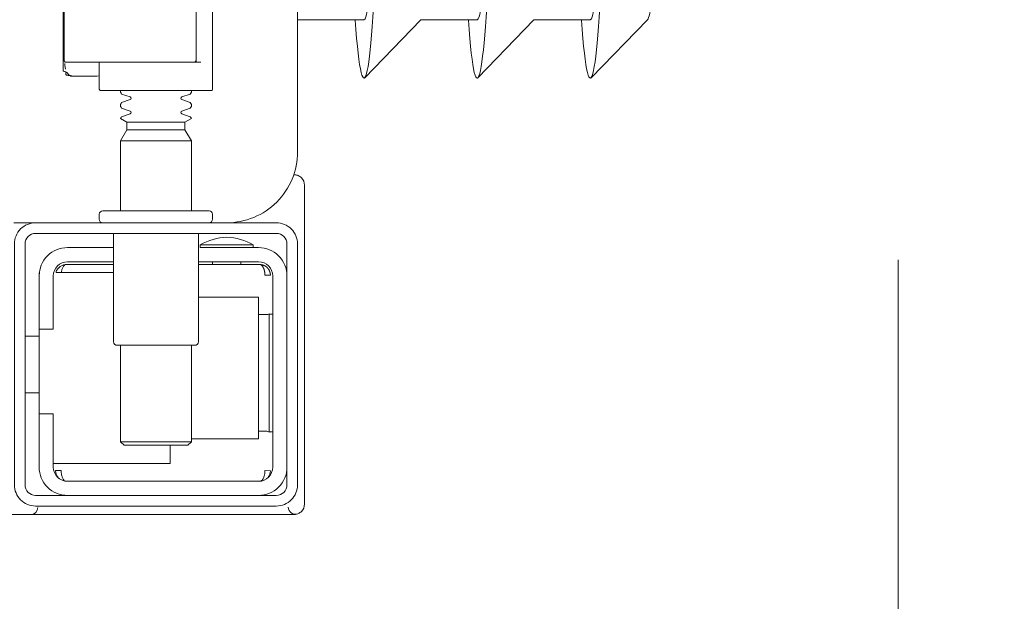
# Model space of a CAD drawing. Header units: millimetres. Extents: x 23192 to 177760, y -399809 to -79279.
# Tile 624 of 656: x 74715.01 to 74728.92, y -197752.71 to -197744.5. Entities that reach past the tile are written whole.
import ezdxf

# ---------------------------------------------------------------- set-up
doc = ezdxf.new("R2010")
doc.units = ezdxf.units.MM
doc.linetypes.add('CARKOVANA', pattern=[7.5, 5, -2.5])
doc.linetypes.add('HIDDEN2', pattern=[4.7625, 3.175, -1.5875])
doc.layers.get('0').update_dxf_attribs({"lineweight": 0})
doc.layers.add('!! 1_Wyburzenia', color=252, linetype='CARKOVANA', lineweight=13, true_color=0x696969)
doc.layers.add('!!_@ wypos sanit nd', color=7, linetype='Continuous', lineweight=0, plot=False)
doc.styles.add('SIMPLEX', font='simplex.shx', dxfattribs={"width": 0.77})
doc.dimstyles.new('OL PB 200', dxfattribs={"dimscale": 4, "dimtxt": 5, "dimasz": 0.2, "dimexe": 10, "dimexo": 10, "dimgap": 1, "dimtad": 1, "dimdec": 1, "dimrnd": 0.5, "dimzin": 9, "dimdsep": 46, "dimtxsty": 'SIMPLEX', "dimblk": 'thick_MSz', "dimcen": 0.1, "dimdle": 8, "dimse1": 1, "dimse2": 1, "dimclrd": 256, "dimclre": 256, "dimclrt": 3, "dimadec": 1, "dimazin": 2, "dimtfac": 1, "dimtdec": 1, "dimtix": 1, "dimtofl": 0, "dimtmove": 2, "dimatfit": 3, "dimldrblk": 'thick_MSz', "dimfxl": 10, "dimfxlon": 1, "dimtolj": 1, "dimlwd": -1, "dimlwe": -1, "dimarcsym": 0})

# ---------------------------------------------------------------- blocks, each defined once
blk = doc.blocks.new('A$C4ebe9e89')
for points in [[(-0.15993, 0.04968), (-0.17248, 0.04968, 0.405519), (-0.172, 0.05018), (-0.172, 0.05088, 0.414214), (-0.1725, 0.05138), (-0.1875, 0.05138, 0.414214), (-0.188, 0.05088), (-0.188, 0.05018, 0.405519), (-0.18751, 0.04968), (-0.19, 0.04968, -0.414214), (-0.2, 0.05968), (-0.2, 0.13968, -0.266001), (-0.19506, 0.1483)], [(-0.188, 0.14483), (-0.188, 0.06856, 0.414214), (-0.1878, 0.06836), (-0.17545, 0.06836), (-0.1722, 0.06836, 0.414214), (-0.172, 0.06856), (-0.172, 0.07236)], [(-0.1857, 0.08016), (-0.1857, 0.07256), (-0.1857, 0.08016), (-0.18567, 0.08026), (-0.18559, 0.08034), (-0.17695, 0.08036), (-0.16725, 0.08036, -0.414214), (-0.16705, 0.08016), (-0.16705, 0.07256, -0.414214), (-0.16725, 0.07236), (-0.18543, 0.07236), (-0.18553, 0.0724), (-0.18559, 0.07256)], [(-0.185, 0.06836), (-0.185, 0.06812, -0.050055), (-0.18485, 0.06786), (-0.18364, 0.06745, -0.719897), (-0.18364, 0.06707), (-0.18485, 0.06666, -0.050055), (-0.185, 0.0664), (-0.185, 0.06612, -0.050055), (-0.18485, 0.06586), (-0.18364, 0.06545, -0.719897), (-0.18364, 0.06507), (-0.18485, 0.06466, -0.050055), (-0.185, 0.0644), (-0.1841, 0.06388), (-0.1841, 0.06282), (-0.185, 0.06126), (-0.185, 0.05138)], [(-0.175, 0.06836), (-0.175, 0.06812, 0.050055), (-0.17514, 0.06786), (-0.17636, 0.06745, 0.719897), (-0.17636, 0.06707), (-0.17514, 0.06666, 0.050055), (-0.175, 0.0664), (-0.175, 0.06612, 0.050055), (-0.17514, 0.06586), (-0.17636, 0.06545, 0.719897), (-0.17636, 0.06507), (-0.17514, 0.06466, 0.050055), (-0.175, 0.0644), (-0.1759, 0.06388), (-0.1759, 0.06282), (-0.175, 0.06126), (-0.175, 0.05138)], [(-0.20011, 0.05634, 0.091301), (-0.20055, 0.05604, 0.198909), (-0.20099, 0.05497)], [(-0.19944, 0.0564, 0.170835), (-0.20011, 0.05634)], [(-0.18625, 0.04656, 0.119096), (-0.19, 0.04764, 0.119096), (-0.19375, 0.04656)], [(-0.186, 0.04818), (-0.186, 0.03288, 0.414214), (-0.1855, 0.03238), (-0.1745, 0.03238, 0.414214), (-0.174, 0.03288), (-0.174, 0.04818)], [(-0.1985, 0.04218, -0.414214), (-0.1945, 0.04618), (-0.18625, 0.04618), (-0.18625, 0.04656), (-0.19375, 0.04656), (-0.19375, 0.04618)], [(-0.174, 0.04618), (-0.1675, 0.04618, -0.414214), (-0.1635, 0.04218), (-0.16353, 0.04268)], [(-0.186, 0.04418), (-0.1945, 0.04418, 0.414214), (-0.1965, 0.04218), (-0.1965, 0.01518, 0.414214), (-0.1945, 0.01318), (-0.1675, 0.01318, 0.414214), (-0.1655, 0.01518), (-0.1655, 0.02268), (-0.1635, 0.02268), (-0.1635, 0.04218)], [(-0.1635, 0.03468), (-0.1655, 0.03468), (-0.1655, 0.04218, 0.414214), (-0.1675, 0.04418), (-0.174, 0.04418)], [(-0.1945, 0.02025), (-0.19515, 0.02024), (-0.19542, 0.02024), (-0.1956, 0.02024), (-0.19567, 0.02024, 0.116465), (-0.19589, 0.02018), (-0.19601, 0.02013), (-0.19601, 0.03683), (-0.19589, 0.03678, 0.116465), (-0.19567, 0.03672), (-0.19542, 0.03672), (-0.19515, 0.03672), (-0.1945, 0.03671)], [(-0.1675, 0.01118, 0.414214), (-0.1635, 0.01518), (-0.1635, 0.02268)], [(-0.1985, 0.01518, 0.414214), (-0.1945, 0.01118)], [(-0.20099, 0.00998, 0.198909), (-0.20055, 0.00892, 0.091301), (-0.20011, 0.00862)], [(-0.16237, 0.00849), (-0.16249, 0.00849), (-0.16269, 0.00849), (-0.16294, 0.00849), (-0.16323, 0.00849), (-0.16357, 0.00849), (-0.16393, 0.00849), (-0.16428, 0.00849), (-0.19771, 0.00849), (-0.19841, 0.00849), (-0.19903, 0.00849), (-0.19948, 0.00849), (-0.19961, 0.00849), (-0.19973, 0.00851), (-0.19984, 0.00853), (-0.20003, 0.00859, 0.517033), (-0.1987, 0.00952)], [(-0.1633, 0.00948, 0.412536), (-0.1623, 0.00848), (-0.1125, 0.00848), (-0.11221, 0.00851), (-0.11193, 0.0086), (-0.11168, 0.00873), (-0.11145, 0.00892), (-0.11126, 0.00914), (-0.11112, 0.0094), (-0.11104, 0.00968)]]:
    blk.add_lwpolyline(points, format="xyb")
for points in [[(-0.16687, 0.08148), (-0.16687, 0.07124), (-0.16691, 0.07111), (-0.16701, 0.07103), (-0.16725, 0.07098), (-0.16725, 0.07071), (-0.16728, 0.07061), (-0.16735, 0.07054), (-0.16746, 0.0705), (-0.16762, 0.07049), (-0.16775, 0.07048), (-0.16789, 0.07046), (-0.16797, 0.07039), (-0.16807, 0.07036), (-0.1682, 0.07036), (-0.17167, 0.07036), (-0.172, 0.07041)], [(-0.24944, 0.07835), (-0.24147, 0.07016)], [(-0.24136, 0.07831), (-0.23341, 0.07831), (-0.22548, 0.07016)], [(-0.22538, 0.07831), (-0.21743, 0.07831), (-0.2095, 0.07016)], [(-0.2, 0.07831), (-0.20939, 0.07831)], [(-0.18633, 0.07236), (-0.1855, 0.07236), (-0.18567, 0.07246), (-0.1857, 0.07256)], [(-0.16738, 0.07096), (-0.16772, 0.07051), (-0.16829, 0.07036)], [(-0.16713, 0.07216), (-0.16714, 0.0719), (-0.16723, 0.07137)], [(-0.1841, 0.06388), (-0.1759, 0.06388)], [(-0.1759, 0.06282), (-0.1841, 0.06282)], [(-0.175, 0.06126), (-0.185, 0.06126)], [(-0.20001, 0.05638), (-0.19987, 0.05642), (-0.19976, 0.05645), (-0.19962, 0.05647), (-0.19948, 0.05647)], [(-0.20099, 0.05497), (-0.20099, 0.00998)], [(-0.19478, 0.04378), (-0.186, 0.04378)], [(-0.192, 0.04418), (-0.192, 0.04378)], [(-0.188, 0.04418), (-0.188, 0.04378)], [(-0.16664, 0.04268), (-0.16666, 0.04284), (-0.16669, 0.04295), (-0.16672, 0.04306), (-0.16675, 0.04316), (-0.16679, 0.04326), (-0.16683, 0.04337), (-0.16689, 0.04346), (-0.16694, 0.04355), (-0.16701, 0.04363), (-0.1671, 0.0437), (-0.16718, 0.04375), (-0.16728, 0.04378), (-0.16718, 0.04377), (-0.16708, 0.04376), (-0.16696, 0.04373), (-0.16686, 0.0437), (-0.16677, 0.04367), (-0.16666, 0.04362), (-0.16657, 0.04357), (-0.16646, 0.0435), (-0.16636, 0.04342), (-0.16627, 0.04334), (-0.16618, 0.04324), (-0.1661, 0.04314), (-0.16603, 0.04303), (-0.16597, 0.04292), (-0.16592, 0.0428), (-0.16588, 0.04268), (-0.174, 0.04268)], [(-0.174, 0.04378), (-0.16722, 0.04378)], [(-0.185, 0.01918), (-0.1945, 0.01918), (-0.1945, 0.03918), (-0.186, 0.03918)], [(-0.19591, 0.03679), (-0.19602, 0.03679), (-0.19616, 0.03679), (-0.19632, 0.03679), (-0.1965, 0.03679)], [(-0.1615, 0.03368), (-0.1635, 0.03368)], [(-0.185, 0.03238), (-0.185, 0.01876), (-0.1845, 0.01826), (-0.1755, 0.01826), (-0.175, 0.01876), (-0.175, 0.03238)], [(-0.1615, 0.02568), (-0.1635, 0.02568)], [(-0.1965, 0.02017), (-0.19632, 0.02017), (-0.19616, 0.02017), (-0.19602, 0.02017), (-0.19591, 0.02017)], [(-0.175, 0.01876), (-0.185, 0.01876)], [(-0.182, 0.01826), (-0.182, 0.01568), (-0.1655, 0.01568)], [(-0.16636, 0.01353), (-0.16625, 0.01364), (-0.16618, 0.01371), (-0.16612, 0.01379), (-0.16606, 0.01388), (-0.166, 0.01398), (-0.16596, 0.01407), (-0.16592, 0.01417), (-0.16589, 0.01428), (-0.16586, 0.01438), (-0.16584, 0.01449), (-0.16583, 0.01459), (-0.16583, 0.01469), (-0.16593, 0.01468), (-0.16606, 0.01468), (-0.1663, 0.01468), (-0.1664, 0.01468), (-0.16651, 0.01468), (-0.16661, 0.01468), (-0.16661, 0.01458), (-0.16662, 0.01448), (-0.16663, 0.01438), (-0.16664, 0.01428), (-0.16665, 0.01418), (-0.16667, 0.01407), (-0.1667, 0.01397), (-0.16673, 0.01387), (-0.16676, 0.01377), (-0.1668, 0.01366), (-0.16685, 0.01356), (-0.1669, 0.01347), (-0.16697, 0.01338), (-0.16704, 0.01331), (-0.16712, 0.01325), (-0.16725, 0.01318), (-0.19475, 0.01318), (-0.19493, 0.01328), (-0.19501, 0.01336), (-0.19507, 0.01344), (-0.19513, 0.01353), (-0.19518, 0.01363), (-0.19522, 0.01372), (-0.19526, 0.01383), (-0.19529, 0.01393), (-0.19532, 0.01405), (-0.19534, 0.01415), (-0.19536, 0.01425), (-0.19537, 0.01435), (-0.19538, 0.01446), (-0.19538, 0.01458), (-0.19539, 0.01468), (-0.19617, 0.01467), (-0.19616, 0.01456), (-0.19615, 0.01446), (-0.19613, 0.01435), (-0.1961, 0.01425), (-0.19607, 0.01415), (-0.19603, 0.01405), (-0.19598, 0.01395), (-0.19592, 0.01386), (-0.19586, 0.01377), (-0.19579, 0.01369), (-0.19571, 0.01361), (-0.19563, 0.01353)]]:
    blk.add_lwpolyline(points)
for points in [[(-0.2, 0.01268), (-0.2, 0.04668, -0.414214), (-0.197, 0.04968), (-0.163, 0.04968, -0.414214), (-0.16, 0.04668), (-0.16, 0.01268, -0.414214), (-0.163, 0.00968), (-0.197, 0.00968, -0.414214)], [(-0.1615, 0.04668), (-0.1615, 0.01268, -0.414214), (-0.163, 0.01118), (-0.197, 0.01118, -0.414214), (-0.1985, 0.01268), (-0.1985, 0.04668, -0.414214), (-0.197, 0.04818), (-0.163, 0.04818, -0.414214)]]:
    blk.add_lwpolyline(points, format="xyb", close=True)
blk.add_lwpolyline([(-0.19467, 0.04378), (-0.19466, 0.04378), (-0.19466, 0.04378), (-0.19466, 0.04378), (-0.19466, 0.04378), (-0.19466, 0.04378), (-0.19466, 0.04378), (-0.19466, 0.04378), (-0.19466, 0.04378), (-0.19466, 0.04378), (-0.19466, 0.04378), (-0.19466, 0.04378), (-0.19466, 0.04378), (-0.19466, 0.04378), (-0.19466, 0.04378), (-0.19466, 0.04378), (-0.19466, 0.04378), (-0.19467, 0.04378), (-0.19467, 0.04378), (-0.19467, 0.04378), (-0.19467, 0.04378), (-0.19468, 0.04378), (-0.19468, 0.04378), (-0.19469, 0.04378), (-0.1947, 0.04378), (-0.1947, 0.04378), (-0.19471, 0.04378), (-0.19471, 0.04378), (-0.19471, 0.04378), (-0.19471, 0.04378), (-0.19472, 0.04378), (-0.19472, 0.04378), (-0.19472, 0.04377), (-0.19472, 0.04377), (-0.19473, 0.04377), (-0.19473, 0.04377), (-0.19473, 0.04377), (-0.19473, 0.04377), (-0.19473, 0.04377), (-0.19473, 0.04377), (-0.19474, 0.04377), (-0.19474, 0.04377), (-0.19474, 0.04377), (-0.19474, 0.04377), (-0.19474, 0.04377), (-0.19475, 0.04377), (-0.19475, 0.04377), (-0.19475, 0.04377), (-0.19475, 0.04377), (-0.19476, 0.04377), (-0.19476, 0.04377), (-0.19476, 0.04377), (-0.19477, 0.04376), (-0.19477, 0.04376), (-0.19477, 0.04376), (-0.19478, 0.04376), (-0.19479, 0.04376), (-0.19479, 0.04376), (-0.1948, 0.04375), (-0.19481, 0.04375), (-0.19481, 0.04375), (-0.19482, 0.04374), (-0.19483, 0.04374), (-0.19483, 0.04374), (-0.19484, 0.04373), (-0.19485, 0.04373), (-0.19485, 0.04373), (-0.19486, 0.04372), (-0.19487, 0.04372), (-0.19488, 0.04371), (-0.19488, 0.04371), (-0.19489, 0.0437), (-0.1949, 0.0437), (-0.1949, 0.04369), (-0.19491, 0.04369), (-0.19492, 0.04368), (-0.19493, 0.04368), (-0.19493, 0.04367), (-0.19494, 0.04367), (-0.19495, 0.04366), (-0.19495, 0.04366), (-0.19496, 0.04365), (-0.19497, 0.04364), (-0.19497, 0.04364), (-0.19498, 0.04363), (-0.19499, 0.04362), (-0.19499, 0.04362), (-0.195, 0.04361), (-0.19501, 0.0436), (-0.19501, 0.04359), (-0.19502, 0.04359), (-0.19503, 0.04358), (-0.19503, 0.04357), (-0.19504, 0.04356), (-0.19504, 0.04356), (-0.19505, 0.04355), (-0.19506, 0.04354), (-0.19506, 0.04353), (-0.19507, 0.04352), (-0.19508, 0.04351), (-0.19508, 0.0435), (-0.19509, 0.04349), (-0.19509, 0.04349), (-0.1951, 0.04348), (-0.19511, 0.04347), (-0.19511, 0.04346), (-0.19512, 0.04345), (-0.19512, 0.04344), (-0.19513, 0.04343), (-0.19513, 0.04342), (-0.19514, 0.04341), (-0.19515, 0.0434), (-0.19515, 0.04339), (-0.19516, 0.04338), (-0.19516, 0.04337), (-0.19517, 0.04336), (-0.19517, 0.04334), (-0.19518, 0.04333), (-0.19518, 0.04332), (-0.19519, 0.04331), (-0.19519, 0.0433), (-0.1952, 0.04329), (-0.1952, 0.04328), (-0.19521, 0.04327), (-0.19521, 0.04325), (-0.19522, 0.04324), (-0.19522, 0.04323), (-0.19523, 0.04322), (-0.19523, 0.04321), (-0.19524, 0.04319), (-0.19524, 0.04318), (-0.19525, 0.04317), (-0.19525, 0.04316), (-0.19526, 0.04313), (-0.19527, 0.04311), (-0.19527, 0.04308), (-0.19528, 0.04306), (-0.19529, 0.04303), (-0.1953, 0.043), (-0.1953, 0.04298), (-0.19531, 0.04295), (-0.19532, 0.04292), (-0.19532, 0.0429), (-0.19533, 0.04287), (-0.19533, 0.04285), (-0.19534, 0.04282), (-0.19534, 0.04279), (-0.19535, 0.04277), (-0.19535, 0.04274), (-0.19536, 0.04271), (-0.19536, 0.04269), (-0.19536, 0.04266), (-0.19537, 0.04263), (-0.19537, 0.04261), (-0.19537, 0.04258), (-0.19537, 0.04257), (-0.19537, 0.04256), (-0.19537, 0.04255), (-0.19537, 0.04255), (-0.19537, 0.04254), (-0.19538, 0.04253), (-0.19538, 0.04253), (-0.19538, 0.04252), (-0.19538, 0.04252), (-0.19538, 0.04251), (-0.19538, 0.04251), (-0.19538, 0.0425), (-0.19538, 0.04249), (-0.19538, 0.04249), (-0.19538, 0.04248), (-0.19538, 0.04248), (-0.19538, 0.04248), (-0.19538, 0.04247), (-0.19538, 0.04247), (-0.19538, 0.04246), (-0.19538, 0.04246), (-0.19538, 0.04246), (-0.19538, 0.04245), (-0.19538, 0.04245), (-0.19538, 0.04245), (-0.19538, 0.04244), (-0.19538, 0.04244), (-0.19538, 0.04244), (-0.19538, 0.04244), (-0.19538, 0.04243), (-0.19538, 0.04243), (-0.19538, 0.04243), (-0.19538, 0.04242), (-0.19538, 0.04242), (-0.19538, 0.04241), (-0.19538, 0.04241), (-0.19538, 0.0424), (-0.19538, 0.0424), (-0.19538, 0.04239), (-0.19538, 0.04239), (-0.19538, 0.04239), (-0.19538, 0.04238), (-0.19538, 0.04238), (-0.19538, 0.04237), (-0.19538, 0.04237), (-0.19538, 0.04236), (-0.19538, 0.04236), (-0.19538, 0.04235), (-0.19538, 0.04235), (-0.19538, 0.04234), (-0.19538, 0.04234), (-0.19538, 0.04234), (-0.19538, 0.04233), (-0.19538, 0.04232), (-0.19538, 0.04232), (-0.19538, 0.04231), (-0.19538, 0.04231), (-0.19538, 0.04231), (-0.19538, 0.0423), (-0.19538, 0.0423), (-0.19538, 0.04229), (-0.19538, 0.04229), (-0.19538, 0.04229), (-0.19538, 0.04229), (-0.19538, 0.04228), (-0.19538, 0.04228), (-0.19538, 0.04228), (-0.19538, 0.04228), (-0.19539, 0.04228), (-0.19539, 0.04228), (-0.19539, 0.04228), (-0.19539, 0.04227), (-0.19539, 0.04227), (-0.1954, 0.04227), (-0.1954, 0.04227), (-0.1954, 0.04227), (-0.1954, 0.04227), (-0.19541, 0.04227), (-0.19541, 0.04227), (-0.19542, 0.04227), (-0.19542, 0.04227), (-0.19543, 0.04228), (-0.19544, 0.04228), (-0.19545, 0.04228), (-0.19545, 0.04228), (-0.19546, 0.04228), (-0.19546, 0.04228), (-0.19546, 0.04228), (-0.19547, 0.04228), (-0.19548, 0.04228), (-0.19549, 0.04228), (-0.19549, 0.04228), (-0.1955, 0.04228), (-0.19551, 0.04228), (-0.19552, 0.04228), (-0.19553, 0.04228), (-0.19554, 0.04228), (-0.19555, 0.04228), (-0.19556, 0.04228), (-0.19557, 0.04228), (-0.19558, 0.04228), (-0.19559, 0.04228), (-0.19561, 0.04228), (-0.19563, 0.04228), (-0.19565, 0.04228), (-0.19568, 0.04228), (-0.1957, 0.04228), (-0.19574, 0.04228), (-0.19576, 0.04228), (-0.19578, 0.04228), (-0.19595, 0.04228), (-0.19596, 0.04228), (-0.19598, 0.04228), (-0.19599, 0.04228), (-0.196, 0.04228), (-0.19602, 0.04228), (-0.19603, 0.04228), (-0.19604, 0.04228), (-0.19605, 0.04228), (-0.19606, 0.04228), (-0.19607, 0.04228), (-0.19608, 0.04228), (-0.19609, 0.04228), (-0.1961, 0.04228), (-0.19611, 0.04228), (-0.19612, 0.04228), (-0.19613, 0.04229), (-0.19613, 0.04229), (-0.19614, 0.04229), (-0.19614, 0.04229), (-0.19615, 0.04229), (-0.19615, 0.04229), (-0.19615, 0.04229), (-0.19615, 0.04229), (-0.19616, 0.04229), (-0.19616, 0.04229), (-0.19616, 0.04228), (-0.19616, 0.04228), (-0.19616, 0.04228), (-0.19616, 0.04228), (-0.19616, 0.04228), (-0.19616, 0.04228), (-0.19616, 0.04227), (-0.19616, 0.04227), (-0.19616, 0.04227), (-0.19617, 0.04227), (-0.19617, 0.04227), (-0.19617, 0.04227), (-0.19617, 0.04227), (-0.19617, 0.04227), (-0.19617, 0.04227), (-0.19617, 0.04227), (-0.19617, 0.04228), (-0.19617, 0.04228), (-0.19617, 0.04228), (-0.19617, 0.04229), (-0.19617, 0.04229), (-0.19617, 0.04229), (-0.19617, 0.0423), (-0.19617, 0.04231), (-0.19617, 0.04232), (-0.19617, 0.04233), (-0.19617, 0.04234), (-0.19616, 0.04234), (-0.19616, 0.04234), (-0.19616, 0.04235), (-0.19616, 0.04235), (-0.19616, 0.04236), (-0.19616, 0.04236), (-0.19616, 0.04237), (-0.19616, 0.04238), (-0.19616, 0.04239), (-0.19616, 0.04239), (-0.19616, 0.0424), (-0.19616, 0.0424), (-0.19616, 0.04241), (-0.19616, 0.04241), (-0.19616, 0.04241), (-0.19616, 0.04242), (-0.19616, 0.04242), (-0.19616, 0.04243), (-0.19616, 0.04243), (-0.19616, 0.04244), (-0.19616, 0.04244), (-0.19616, 0.04245), (-0.19616, 0.04245), (-0.19616, 0.04246), (-0.19616, 0.04246), (-0.19615, 0.04246), (-0.19615, 0.04246), (-0.19615, 0.04247), (-0.19615, 0.04247), (-0.19615, 0.04248), (-0.19615, 0.04248), (-0.19615, 0.04248), (-0.19615, 0.04249), (-0.19615, 0.04249), (-0.19615, 0.0425), (-0.19615, 0.04251), (-0.19615, 0.04251), (-0.19615, 0.04252), (-0.19615, 0.04252), (-0.19614, 0.04253), (-0.19614, 0.04254), (-0.19614, 0.04254), (-0.19614, 0.04255), (-0.19614, 0.04256), (-0.19614, 0.04256), (-0.19614, 0.04257), (-0.19614, 0.04258), (-0.19613, 0.04259), (-0.19613, 0.0426), (-0.19613, 0.0426), (-0.19613, 0.04261), (-0.19612, 0.04263), (-0.19612, 0.04264), (-0.19612, 0.04266), (-0.19611, 0.04268), (-0.19611, 0.04269), (-0.1961, 0.04271), (-0.1961, 0.04273), (-0.19609, 0.04274), (-0.19609, 0.04276), (-0.19608, 0.04277), (-0.19608, 0.04279), (-0.19607, 0.04281), (-0.19606, 0.04282), (-0.19606, 0.04284), (-0.19605, 0.04285), (-0.19605, 0.04287), (-0.19604, 0.04288), (-0.19603, 0.0429), (-0.19602, 0.04291), (-0.19602, 0.04293), (-0.19601, 0.04295), (-0.196, 0.04296), (-0.19599, 0.04298), (-0.19599, 0.04299), (-0.19598, 0.043), (-0.19597, 0.04302), (-0.19596, 0.04303), (-0.19595, 0.04305), (-0.19595, 0.04306), (-0.19594, 0.04308), (-0.19593, 0.04309), (-0.19592, 0.04311), (-0.19591, 0.04312), (-0.1959, 0.04313), (-0.19589, 0.04315), (-0.19588, 0.04316), (-0.19587, 0.04317), (-0.19586, 0.04319), (-0.19585, 0.0432), (-0.19584, 0.04321), (-0.19583, 0.04323), (-0.19582, 0.04324), (-0.19581, 0.04325), (-0.1958, 0.04327), (-0.19578, 0.04328), (-0.19577, 0.04329), (-0.19576, 0.0433), (-0.19575, 0.04332), (-0.19574, 0.04333), (-0.19573, 0.04334), (-0.19571, 0.04335), (-0.1957, 0.04336), (-0.19569, 0.04338), (-0.19568, 0.04339), (-0.19567, 0.0434), (-0.19565, 0.04341), (-0.19564, 0.04342), (-0.19563, 0.04343), (-0.19561, 0.04344), (-0.1956, 0.04345), (-0.19559, 0.04346), (-0.19557, 0.04347), (-0.19556, 0.04348), (-0.19555, 0.04349), (-0.19553, 0.0435), (-0.19552, 0.04351), (-0.19551, 0.04352), (-0.19549, 0.04353), (-0.19548, 0.04354), (-0.19546, 0.04355), (-0.19545, 0.04356), (-0.19543, 0.04357), (-0.19542, 0.04358), (-0.19541, 0.04358), (-0.19539, 0.04359), (-0.19538, 0.0436), (-0.19536, 0.04361), (-0.19535, 0.04362), (-0.19533, 0.04362), (-0.19532, 0.04363), (-0.1953, 0.04364), (-0.19529, 0.04365), (-0.19527, 0.04365), (-0.19525, 0.04366), (-0.19524, 0.04367), (-0.19522, 0.04367), (-0.19521, 0.04368), (-0.19519, 0.04368), (-0.19518, 0.04369), (-0.19516, 0.0437), (-0.19514, 0.0437), (-0.19513, 0.04371), (-0.19511, 0.04371), (-0.1951, 0.04372), (-0.19508, 0.04372), (-0.19506, 0.04373), (-0.19505, 0.04373), (-0.19503, 0.04373), (-0.19501, 0.04374), (-0.195, 0.04374), (-0.19498, 0.04375), (-0.19496, 0.04375), (-0.19495, 0.04375), (-0.19493, 0.04376), (-0.19491, 0.04376), (-0.19491, 0.04376), (-0.1949, 0.04376), (-0.19489, 0.04376), (-0.19488, 0.04376), (-0.19487, 0.04377), (-0.19486, 0.04377), (-0.19485, 0.04377), (-0.19483, 0.04377), (-0.19482, 0.04377), (-0.19481, 0.04377), (-0.1948, 0.04377), (-0.19479, 0.04377), (-0.19479, 0.04377), (-0.19478, 0.04377), (-0.19478, 0.04378), (-0.19477, 0.04378), (-0.19476, 0.04378), (-0.19475, 0.04378), (-0.19475, 0.04378), (-0.19474, 0.04378), (-0.19474, 0.04378), (-0.19473, 0.04378), (-0.19473, 0.04378), (-0.19471, 0.04378), (-0.1947, 0.04378), (-0.1947, 0.04378), (-0.19469, 0.04378), (-0.19469, 0.04378), (-0.19469, 0.04378), (-0.19469, 0.04378), (-0.19469, 0.04378), (-0.19468, 0.04378), (-0.19468, 0.04378), (-0.19468, 0.04378), (-0.19467, 0.04378), (-0.19467, 0.04378), (-0.19467, 0.04378), (-0.19467, 0.04378)], close=True)
for centre, major_axis, ratio, start_param, end_param in [((-0.24136, 0.12581), (0, 0.0557), 0.04256, 0.705617, 3.691026), ((-0.22538, 0.12581), (0, 0.0557), 0.04256, 0.705617, 3.691026), ((-0.20939, 0.12581), (0, 0.0557), 0.04256, 0.705617, 3.691026), ((-0.24936, 0.12581), (0, 0.0475), 0.04256, 0.705617, 3.097928), ((-0.24136, 0.12581), (0, 0.0475), 0.04256, 0.705617, 3.141593), ((-0.22538, 0.12581), (0, 0.0475), 0.04256, 0.705617, 3.141593), ((-0.20939, 0.12581), (0, 0.0475), 0.04256, 0.705617, 3.141593), ((-0.16723, 0.07118), (0.000013, -0.0002), 0.223, 6.276731, 6.276777), ((-0.16763, 0.07069), (0.000004, -0.0002), 0.133184, 6.278107, 6.278112)]:
    blk.add_ellipse(centre, major_axis=major_axis, ratio=ratio, start_param=start_param, end_param=end_param)
blk = doc.blocks.new('thick_MSz')
for p, q in [((0, 15), (0, -15)), ((-10, 0), (10, 0))]:
    blk.add_line(p, q)
at = {"const_width": 2, "elevation": 2}
blk.add_lwpolyline([(-7.071, -7.071), (7.071, 7.071)], dxfattribs=at)
blk = doc.blocks.new('*D1777')
at = {"transparency": 16777216}
blk.add_line((74545.846, -197804.085), (74754.493, -197804.085), dxfattribs=at)
at = {"layer": 'DEFPOINTS', "color": 0, "transparency": 16777216}
for p in [(74545.046, -197700.762), (74755.293, -197700.762), (74755.293, -197804.085)]:
    blk.add_point(p, dxfattribs=at)
at = {"transparency": 16777216, "xscale": 0.8, "yscale": 0.8, "zscale": 0.8, "rotation": 180}
blk.add_blockref('thick_MSz', (74545.046, -197804.085), dxfattribs=at)
at = {"transparency": 16777216, "xscale": 0.8, "yscale": 0.8, "zscale": 0.8}
blk.add_blockref('thick_MSz', (74755.293, -197804.085), dxfattribs=at)
at = {"color": 3, "transparency": 16777216, "insert": (74650.17, -197790.085), "char_height": 20, "attachment_point": 5, "style": 'SIMPLEX'}
blk.add_mtext('\\A1;210', dxfattribs=at)

msp = doc.modelspace()

# ---------------------------------------------------------------- linework, layer by layer
at = {"layer": '!! 1_Wyburzenia', "linetype": 'HIDDEN2', "ltscale": 3}
msp.add_line((74727.42327, -198014.5883), (74727.42327, -197538.5883), dxfattribs=at)

# ---------------------------------------------------------------- block references
at = {"layer": '!!_@ wypos sanit nd', "xscale": -100, "yscale": 100, "zscale": 100}
msp.add_blockref('A$C4ebe9e89', (74698.9351, -197752.33536), dxfattribs=at)

# ---------------------------------------------------------------- dimensions: what is measured, and where the dimension line sits
dim = msp.add_linear_dim(base=(74755.29274, -197804.08482), p1=(74545.04643, -197700.76241), p2=(74755.29274, -197700.76241), dimstyle='OL PB 200')
dim.commit()
dim.dimension.update_dxf_attribs({"geometry": '*D1777', "text_midpoint": (74650.16959, -197790.08482)})

doc.saveas('drawing.dxf')
